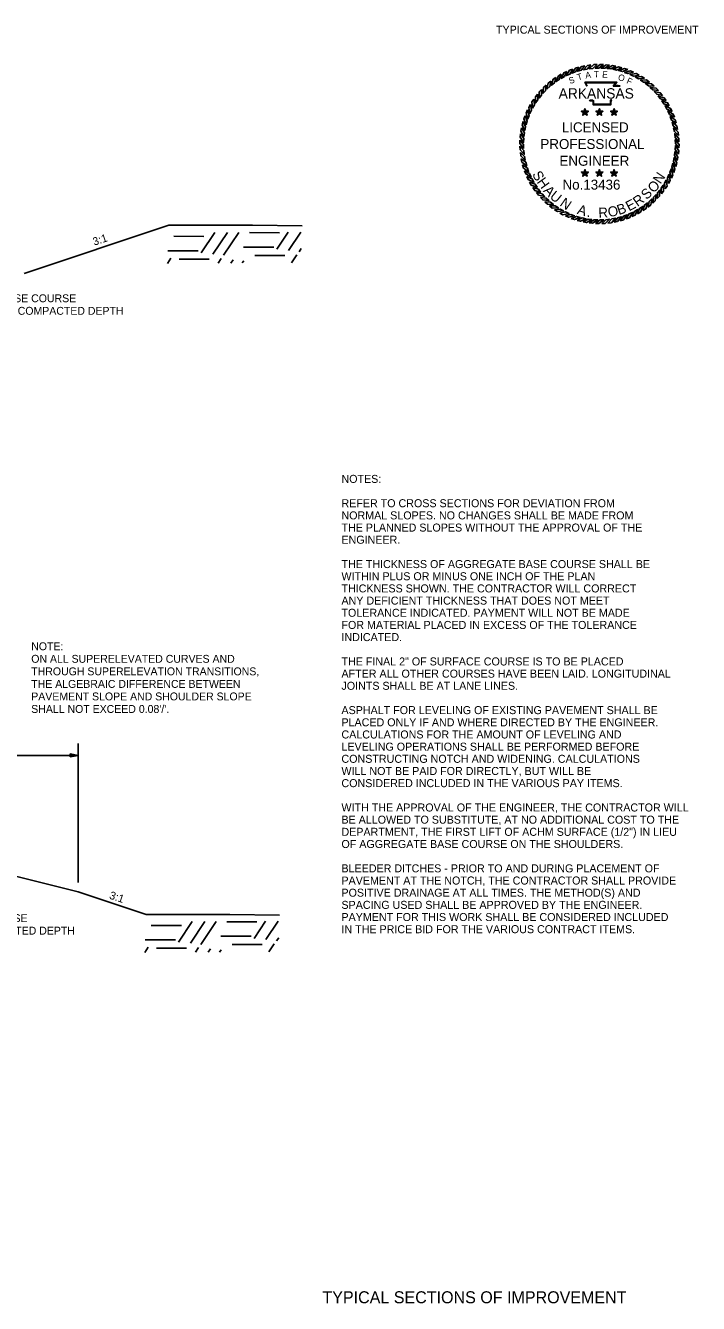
# Model space of a CAD drawing. Extents: x 1398183 to 1398373, y 1967240 to 1968889.
# Drawn here: x 1398285.9 to 1398336.4, y 1967550.4 to 1967646.2 of the extents above; entities that cross this region are included whole.
import ezdxf

# ---------------------------------------------------------------- set-up
doc = ezdxf.new("R2010")
doc.units = 0
for name, color, linetype in [('1', 7, 'Continuous'), ('10', 7, 'Continuous'), ('19', 7, 'Continuous'), ('42', 7, 'Continuous'), ('60', 7, 'Continuous'), ('9', 7, 'Continuous'), ('G-ANNO-SYMB', 7, 'Continuous')]:
    doc.layers.add(name, color=color, linetype=linetype)

msp = doc.modelspace()

# ---------------------------------------------------------------- linework, layer by layer
at = {"layer": '19'}
for p, q in [((1398285.838, 1967627.617), (1398296.678, 1967631.23)), ((1398289.88, 1967581.96), (1398289.88, 1967592.368)), ((1398289.88, 1967591.492), (1398265.88, 1967591.492)), ((1398289.28, 1967591.597), (1398289.28, 1967591.387)), ((1398289.88, 1967591.492), (1398289.28, 1967591.597)), ((1398289.72, 1967591.507), (1398289.28, 1967591.542)), ((1398289.28, 1967591.387), (1398289.88, 1967591.492)), ((1398289.28, 1967591.437), (1398289.72, 1967591.477)), ((1398273.88, 1967585.264), (1398289.88, 1967581.264)), ((1398289.88, 1967581.264), (1398294.981, 1967579.564))]:
    msp.add_line(p, q, dxfattribs=at)
at = {"layer": '42'}
for points in [[(1398296.678, 1967631.23), (1398302.963, 1967631.23), (1398306.679, 1967631.18)], [(1398294.981, 1967579.564), (1398301.267, 1967579.564), (1398304.983, 1967579.513)]]:
    msp.add_lwpolyline(points, dxfattribs=at)
at = {"layer": '9'}
for p, q in [((1398300.132, 1967630.692), (1398299.109, 1967629.158)), ((1398301.084, 1967630.698), (1398300, 1967629.071)), ((1398301.944, 1967630.702), (1398300.798, 1967628.982)), ((1398304.997, 1967630.675), (1398302.735, 1967630.681)), ((1398305.643, 1967630.723), (1398304.781, 1967629.431)), ((1398306.595, 1967630.728), (1398305.672, 1967629.343)), ((1398299.325, 1967630.402), (1398297.063, 1967630.408)), ((1398304.558, 1967629.597), (1398302.296, 1967629.603)), ((1398296.85, 1967628.775), (1398296.585, 1967628.378)), ((1398298.886, 1967629.324), (1398296.624, 1967629.33)), ((1398299.724, 1967628.698), (1398297.462, 1967628.704)), ((1398300.614, 1967628.74), (1398300.386, 1967628.399)), ((1398301.504, 1967628.652), (1398301.339, 1967628.405)), ((1398305.396, 1967628.971), (1398303.134, 1967628.977)), ((1398306.285, 1967629.013), (1398305.897, 1967628.43)), ((1398306.623, 1967629.486), (1398306.469, 1967629.255)), ((1398302.302, 1967628.564), (1398302.199, 1967628.41)), ((1398298.436, 1967579.026), (1398297.413, 1967577.492)), ((1398299.388, 1967579.031), (1398298.303, 1967577.404)), ((1398300.248, 1967579.036), (1398299.101, 1967577.316)), ((1398303.3, 1967579.009), (1398301.038, 1967579.015)), ((1398303.946, 1967579.057), (1398303.085, 1967577.765)), ((1398304.899, 1967579.062), (1398303.975, 1967577.677)), ((1398297.629, 1967578.736), (1398295.367, 1967578.742)), ((1398302.861, 1967577.93), (1398300.6, 1967577.936)), ((1398295.153, 1967577.108), (1398294.889, 1967576.712)), ((1398297.19, 1967577.658), (1398294.928, 1967577.664)), ((1398298.027, 1967577.032), (1398295.765, 1967577.037)), ((1398298.917, 1967577.074), (1398298.69, 1967576.733)), ((1398299.808, 1967576.986), (1398299.642, 1967576.738)), ((1398303.699, 1967577.304), (1398301.437, 1967577.31)), ((1398304.589, 1967577.347), (1398304.201, 1967576.764)), ((1398304.927, 1967577.819), (1398304.773, 1967577.589)), ((1398300.605, 1967576.898), (1398300.502, 1967576.743))]:
    msp.add_line(p, q, dxfattribs=at)
at = {"layer": 'G-ANNO-SYMB'}
for points in [[(1398327.422, 1967643.085), (1398327.176, 1967643.012), (1398326.92, 1967642.633), (1398327.181, 1967642.727)], [(1398327.879, 1967643.189), (1398327.628, 1967643.136), (1398327.343, 1967642.778), (1398327.61, 1967642.852)], [(1398328.342, 1967643.257), (1398328.088, 1967643.225), (1398327.776, 1967642.89), (1398328.048, 1967642.942)], [(1398328.81, 1967643.289), (1398328.553, 1967643.276), (1398328.216, 1967642.967), (1398328.492, 1967642.998)], [(1398329.278, 1967643.284), (1398329.021, 1967643.292), (1398328.661, 1967643.01), (1398328.938, 1967643.019)], [(1398329.745, 1967643.242), (1398329.489, 1967643.27), (1398329.108, 1967643.017), (1398329.385, 1967643.004)], [(1398330.206, 1967643.164), (1398329.954, 1967643.212), (1398329.554, 1967642.99), (1398329.829, 1967642.955)], [(1398330.661, 1967643.05), (1398330.413, 1967643.117), (1398329.997, 1967642.927), (1398330.268, 1967642.871)], [(1398325.719, 1967642.321), (1398325.507, 1967642.177), (1398325.381, 1967641.737), (1398325.6, 1967641.907)], [(1398326.121, 1967642.562), (1398325.898, 1967642.434), (1398325.738, 1967642.006), (1398325.97, 1967642.158)], [(1398326.54, 1967642.77), (1398326.309, 1967642.66), (1398326.115, 1967642.246), (1398326.358, 1967642.379)], [(1398326.975, 1967642.945), (1398326.735, 1967642.853), (1398326.51, 1967642.455), (1398326.763, 1967642.569)], [(1398331.105, 1967642.901), (1398330.863, 1967642.987), (1398330.433, 1967642.83), (1398330.699, 1967642.753)], [(1398331.535, 1967642.717), (1398331.301, 1967642.822), (1398330.861, 1967642.699), (1398331.12, 1967642.601)], [(1398331.951, 1967642.5), (1398331.725, 1967642.622), (1398331.277, 1967642.535), (1398331.527, 1967642.417)], [(1398332.347, 1967642.251), (1398332.132, 1967642.391), (1398331.678, 1967642.339), (1398331.919, 1967642.202)], [(1398332.723, 1967641.971), (1398332.52, 1967642.128), (1398332.063, 1967642.112), (1398332.292, 1967641.956)], [(1398324.643, 1967641.422), (1398324.471, 1967641.232), (1398324.451, 1967640.775), (1398324.624, 1967640.991)], [(1398324.977, 1967641.75), (1398324.791, 1967641.573), (1398324.735, 1967641.12), (1398324.925, 1967641.322)], [(1398325.337, 1967642.05), (1398325.137, 1967641.889), (1398325.046, 1967641.441), (1398325.251, 1967641.628)], [(1398333.076, 1967641.663), (1398332.886, 1967641.835), (1398332.429, 1967641.855), (1398332.646, 1967641.682)], [(1398333.404, 1967641.328), (1398333.228, 1967641.515), (1398332.774, 1967641.571), (1398332.976, 1967641.381)], [(1398333.704, 1967640.969), (1398333.543, 1967641.169), (1398333.095, 1967641.26), (1398333.282, 1967641.055)], [(1398323.806, 1967640.296), (1398323.683, 1967640.071), (1398323.771, 1967639.622), (1398323.888, 1967639.873)], [(1398324.055, 1967640.693), (1398323.915, 1967640.478), (1398323.967, 1967640.024), (1398324.104, 1967640.265)], [(1398324.335, 1967641.069), (1398324.178, 1967640.866), (1398324.194, 1967640.409), (1398324.35, 1967640.638)], [(1398333.976, 1967640.587), (1398333.831, 1967640.799), (1398333.391, 1967640.925), (1398333.561, 1967640.706)], [(1398334.216, 1967640.185), (1398334.088, 1967640.407), (1398333.66, 1967640.568), (1398333.812, 1967640.336)], [(1398334.424, 1967639.765), (1398334.314, 1967639.997), (1398333.9, 1967640.19), (1398334.034, 1967639.948)], [(1398323.405, 1967639.45), (1398323.319, 1967639.209), (1398323.475, 1967638.779), (1398323.553, 1967639.045)], [(1398323.589, 1967639.881), (1398323.484, 1967639.647), (1398323.606, 1967639.206), (1398323.704, 1967639.466)], [(1398327.889, 1967639.701), (1398327.828, 1967639.786), (1398327.63, 1967639.786), (1398327.79, 1967639.669)], [(1398327.889, 1967639.701), (1398327.79, 1967639.669), (1398327.729, 1967639.481), (1398327.889, 1967639.597)], [(1398327.889, 1967639.701), (1398327.95, 1967639.786), (1398327.889, 1967639.974), (1398327.828, 1967639.786)], [(1398327.889, 1967639.701), (1398327.988, 1967639.669), (1398328.148, 1967639.786), (1398327.95, 1967639.786)], [(1398327.889, 1967639.701), (1398327.889, 1967639.597), (1398328.049, 1967639.481), (1398327.988, 1967639.669)], [(1398328.98, 1967639.701), (1398328.919, 1967639.786), (1398328.721, 1967639.786), (1398328.881, 1967639.669)], [(1398328.98, 1967639.701), (1398328.881, 1967639.669), (1398328.82, 1967639.481), (1398328.98, 1967639.597)], [(1398328.98, 1967639.701), (1398329.041, 1967639.786), (1398328.98, 1967639.974), (1398328.919, 1967639.786)], [(1398328.98, 1967639.701), (1398329.079, 1967639.669), (1398329.239, 1967639.786), (1398329.041, 1967639.786)], [(1398328.98, 1967639.701), (1398328.98, 1967639.597), (1398329.14, 1967639.481), (1398329.079, 1967639.669)], [(1398330.071, 1967639.701), (1398330.01, 1967639.786), (1398329.812, 1967639.786), (1398329.972, 1967639.669)], [(1398330.071, 1967639.701), (1398329.972, 1967639.669), (1398329.911, 1967639.481), (1398330.071, 1967639.597)], [(1398330.071, 1967639.701), (1398330.132, 1967639.786), (1398330.071, 1967639.974), (1398330.01, 1967639.786)], [(1398330.071, 1967639.701), (1398330.17, 1967639.669), (1398330.33, 1967639.786), (1398330.132, 1967639.786)], [(1398330.071, 1967639.701), (1398330.071, 1967639.597), (1398330.231, 1967639.481), (1398330.17, 1967639.669)], [(1398334.599, 1967639.331), (1398334.508, 1967639.57), (1398334.11, 1967639.796), (1398334.224, 1967639.543)], [(1398334.739, 1967638.884), (1398334.667, 1967639.13), (1398334.288, 1967639.386), (1398334.382, 1967639.125)], [(1398323.141, 1967638.552), (1398323.094, 1967638.3), (1398323.316, 1967637.9), (1398323.35, 1967638.175)], [(1398323.256, 1967639.006), (1398323.189, 1967638.759), (1398323.378, 1967638.343), (1398323.434, 1967638.614)], [(1398334.843, 1967638.427), (1398334.791, 1967638.678), (1398334.433, 1967638.963), (1398334.506, 1967638.695)], [(1398334.912, 1967637.964), (1398334.879, 1967638.218), (1398334.544, 1967638.53), (1398334.596, 1967638.258)], [(1398323.022, 1967637.624), (1398323.014, 1967637.367), (1398323.296, 1967637.007), (1398323.287, 1967637.284)], [(1398323.063, 1967638.09), (1398323.036, 1967637.835), (1398323.288, 1967637.454), (1398323.301, 1967637.731)], [(1398334.944, 1967637.496), (1398334.931, 1967637.752), (1398334.622, 1967638.09), (1398334.652, 1967637.814)], [(1398334.939, 1967637.028), (1398334.946, 1967637.284), (1398334.664, 1967637.645), (1398334.673, 1967637.368)], [(1398323.017, 1967637.155), (1398323.029, 1967636.899), (1398323.338, 1967636.562), (1398323.308, 1967636.837)], [(1398323.048, 1967636.688), (1398323.081, 1967636.433), (1398323.416, 1967636.122), (1398323.364, 1967636.394)], [(1398334.704, 1967635.645), (1398334.771, 1967635.893), (1398334.582, 1967636.309), (1398334.526, 1967636.037)], [(1398334.819, 1967636.099), (1398334.866, 1967636.351), (1398334.644, 1967636.751), (1398334.61, 1967636.476)], [(1398334.897, 1967636.561), (1398334.924, 1967636.816), (1398334.672, 1967637.198), (1398334.659, 1967636.921)], [(1398323.117, 1967636.224), (1398323.169, 1967635.973), (1398323.527, 1967635.689), (1398323.454, 1967635.956)], [(1398323.221, 1967635.768), (1398323.293, 1967635.522), (1398323.672, 1967635.266), (1398323.579, 1967635.527)], [(1398327.889, 1967635.133), (1398327.95, 1967635.217), (1398327.889, 1967635.406), (1398327.828, 1967635.217)], [(1398328.98, 1967635.133), (1398329.041, 1967635.217), (1398328.98, 1967635.406), (1398328.919, 1967635.217)], [(1398330.071, 1967635.133), (1398330.132, 1967635.217), (1398330.071, 1967635.406), (1398330.01, 1967635.217)], [(1398334.371, 1967634.77), (1398334.476, 1967635.004), (1398334.354, 1967635.445), (1398334.256, 1967635.186)], [(1398334.555, 1967635.201), (1398334.641, 1967635.443), (1398334.485, 1967635.872), (1398334.407, 1967635.606)], [(1398323.361, 1967635.321), (1398323.452, 1967635.081), (1398323.85, 1967634.856), (1398323.736, 1967635.108)], [(1398323.536, 1967634.886), (1398323.646, 1967634.654), (1398324.06, 1967634.461), (1398323.926, 1967634.704)], [(1398323.744, 1967634.466), (1398323.872, 1967634.244), (1398324.3, 1967634.084), (1398324.148, 1967634.315)], [(1398327.889, 1967635.133), (1398327.828, 1967635.217), (1398327.63, 1967635.217), (1398327.79, 1967635.101)], [(1398327.889, 1967635.133), (1398327.79, 1967635.101), (1398327.729, 1967634.913), (1398327.889, 1967635.029)], [(1398327.889, 1967635.133), (1398327.988, 1967635.101), (1398328.148, 1967635.217), (1398327.95, 1967635.217)], [(1398327.889, 1967635.133), (1398327.889, 1967635.029), (1398328.049, 1967634.913), (1398327.988, 1967635.101)], [(1398328.98, 1967635.133), (1398328.919, 1967635.217), (1398328.721, 1967635.217), (1398328.881, 1967635.101)], [(1398328.98, 1967635.133), (1398328.881, 1967635.101), (1398328.82, 1967634.913), (1398328.98, 1967635.029)], [(1398328.98, 1967635.133), (1398329.079, 1967635.101), (1398329.239, 1967635.217), (1398329.041, 1967635.217)], [(1398328.98, 1967635.133), (1398328.98, 1967635.029), (1398329.14, 1967634.913), (1398329.079, 1967635.101)], [(1398330.071, 1967635.133), (1398330.01, 1967635.217), (1398329.812, 1967635.217), (1398329.972, 1967635.101)], [(1398330.071, 1967635.133), (1398329.972, 1967635.101), (1398329.911, 1967634.913), (1398330.071, 1967635.029)], [(1398330.071, 1967635.133), (1398330.17, 1967635.101), (1398330.33, 1967635.217), (1398330.132, 1967635.217)], [(1398330.071, 1967635.133), (1398330.071, 1967635.029), (1398330.231, 1967634.913), (1398330.17, 1967635.101)], [(1398333.905, 1967633.958), (1398334.045, 1967634.173), (1398333.993, 1967634.628), (1398333.856, 1967634.387)], [(1398334.154, 1967634.355), (1398334.277, 1967634.58), (1398334.19, 1967635.029), (1398334.072, 1967634.778)], [(1398323.984, 1967634.064), (1398324.129, 1967633.853), (1398324.569, 1967633.727), (1398324.399, 1967633.946)], [(1398324.256, 1967633.682), (1398324.417, 1967633.483), (1398324.865, 1967633.392), (1398324.678, 1967633.597)], [(1398332.983, 1967632.902), (1398333.169, 1967633.078), (1398333.225, 1967633.532), (1398333.035, 1967633.33)], [(1398333.317, 1967633.229), (1398333.49, 1967633.42), (1398333.509, 1967633.877), (1398333.336, 1967633.66)], [(1398333.625, 1967633.582), (1398333.782, 1967633.786), (1398333.766, 1967634.243), (1398333.61, 1967634.013)], [(1398324.556, 1967633.323), (1398324.732, 1967633.137), (1398325.186, 1967633.081), (1398324.984, 1967633.271)], [(1398324.884, 1967632.988), (1398325.074, 1967632.816), (1398325.531, 1967632.796), (1398325.314, 1967632.969)], [(1398325.237, 1967632.68), (1398325.44, 1967632.524), (1398325.897, 1967632.54), (1398325.668, 1967632.695)], [(1398331.839, 1967632.09), (1398332.062, 1967632.217), (1398332.222, 1967632.646), (1398331.99, 1967632.493)], [(1398332.241, 1967632.33), (1398332.453, 1967632.475), (1398332.579, 1967632.914), (1398332.36, 1967632.745)], [(1398332.623, 1967632.601), (1398332.823, 1967632.762), (1398332.914, 1967633.21), (1398332.709, 1967633.024)], [(1398325.613, 1967632.401), (1398325.828, 1967632.261), (1398326.282, 1967632.312), (1398326.041, 1967632.45)], [(1398326.009, 1967632.152), (1398326.235, 1967632.029), (1398326.684, 1967632.116), (1398326.433, 1967632.234)], [(1398326.425, 1967631.935), (1398326.659, 1967631.83), (1398327.099, 1967631.952), (1398326.84, 1967632.05)], [(1398326.855, 1967631.751), (1398327.097, 1967631.665), (1398327.527, 1967631.821), (1398327.261, 1967631.898)], [(1398327.299, 1967631.601), (1398327.547, 1967631.534), (1398327.963, 1967631.724), (1398327.692, 1967631.78)], [(1398327.754, 1967631.487), (1398328.006, 1967631.44), (1398328.406, 1967631.662), (1398328.131, 1967631.696)], [(1398328.216, 1967631.409), (1398328.471, 1967631.382), (1398328.852, 1967631.634), (1398328.575, 1967631.647)], [(1398328.682, 1967631.367), (1398328.939, 1967631.36), (1398329.299, 1967631.641), (1398329.022, 1967631.633)], [(1398329.151, 1967631.362), (1398329.407, 1967631.375), (1398329.744, 1967631.684), (1398329.468, 1967631.653)], [(1398329.618, 1967631.394), (1398329.872, 1967631.427), (1398330.184, 1967631.761), (1398329.912, 1967631.709)], [(1398330.081, 1967631.462), (1398330.332, 1967631.515), (1398330.617, 1967631.873), (1398330.35, 1967631.8)], [(1398330.538, 1967631.567), (1398330.784, 1967631.639), (1398331.04, 1967632.018), (1398330.779, 1967631.924)], [(1398330.985, 1967631.707), (1398331.225, 1967631.798), (1398331.45, 1967632.196), (1398331.197, 1967632.082)], [(1398331.42, 1967631.881), (1398331.651, 1967631.991), (1398331.845, 1967632.406), (1398331.602, 1967632.272)]]:
    msp.add_lwpolyline(points, close=True, dxfattribs=at)
for points in [[(1398328.024, 1967641.656), (1398327.885, 1967641.957), (1398330.292, 1967641.958), (1398330.09, 1967641.706), (1398330.254, 1967641.708), (1398330.391, 1967641.71), (1398330.527, 1967641.695)], [(1398328.059, 1967641.672), (1398327.945, 1967641.919), (1398330.212, 1967641.92), (1398330.011, 1967641.667), (1398330.254, 1967641.67), (1398330.389, 1967641.671), (1398330.523, 1967641.657)], [(1398329.912, 1967640.647), (1398329.871, 1967640.614), (1398329.858, 1967640.564), (1398329.844, 1967640.439), (1398329.844, 1967640.273), (1398328.501, 1967640.273), (1398328.501, 1967640.497), (1398328.501, 1967640.547), (1398328.446, 1967640.564), (1398328.255, 1967640.564), (1398328.221, 1967640.616)], [(1398329.888, 1967640.677), (1398329.838, 1967640.636), (1398329.82, 1967640.571), (1398329.806, 1967640.441), (1398329.806, 1967640.311), (1398328.539, 1967640.311), (1398328.539, 1967640.497), (1398328.539, 1967640.576), (1398328.452, 1967640.602), (1398328.276, 1967640.602), (1398328.253, 1967640.637)]]:
    msp.add_lwpolyline(points, dxfattribs=at)

# ---------------------------------------------------------------- texts
at = {"layer": '1'}
msp.add_text('TYPICAL SECTIONS OF IMPROVEMENT', height=0.6, dxfattribs=at).set_placement((1398321.219, 1967645.599))
at = {"layer": '10'}
for rotation, p in [(18.43495, (1398291.099, 1967629.701)), (341.58682, (1398292.185, 1967580.761))]:
    msp.add_text('3:1', height=0.59, rotation=rotation, dxfattribs=at).set_placement(p)
at = {"layer": '19'}
for s, p in [('AGGREGATE BASE COURSE', (1398278.826, 1967625.464)), ('(CLASS 7) - VAR. COMPACTED DEPTH', (1398278.826, 1967624.524)), ('AGGREGATE BASE COURSE', (1398275.18, 1967578.992)), ('(CLASS 7) - VAR. COMPACTED DEPTH', (1398275.18, 1967578.052))]:
    msp.add_text(s, height=0.59001, rotation=360, dxfattribs=at).set_placement(p)
for s, height, p in [('NOTES:', 0.6, (1398309.634, 1967611.919)), ('REFER TO CROSS SECTIONS FOR DEVIATION FROM', 0.6, (1398309.634, 1967610.094)), ('NORMAL SLOPES. NO CHANGES SHALL BE MADE FROM ', 0.6, (1398309.634, 1967609.182)), ('THE PLANNED SLOPES WITHOUT THE APPROVAL OF THE', 0.6, (1398309.634, 1967608.269)), ('ENGINEER.', 0.6, (1398309.634, 1967607.357)), ('THE THICKNESS OF AGGREGATE BASE COURSE SHALL BE', 0.6, (1398309.634, 1967605.532)), ('WITHIN PLUS OR MINUS ONE INCH OF THE PLAN ', 0.6, (1398309.634, 1967604.619)), ('THICKNESS SHOWN. THE CONTRACTOR WILL CORRECT', 0.6, (1398309.634, 1967603.707)), ('ANY DEFICIENT THICKNESS THAT DOES NOT MEET', 0.6, (1398309.634, 1967602.794)), ('TOLERANCE INDICATED. PAYMENT WILL NOT BE MADE', 0.6, (1398309.634, 1967601.882)), ('FOR MATERIAL PLACED IN EXCESS OF THE TOLERANCE', 0.6, (1398309.634, 1967600.969)), ('NOTE:', 0.59, (1398286.374, 1967599.373)), ('INDICATED.', 0.6, (1398309.634, 1967600.057)), ('ON ALL SUPERELEVATED CURVES AND', 0.59001, (1398286.374, 1967598.433)), ('THROUGH SUPERELEVATION TRANSITIONS,', 0.59001, (1398286.374, 1967597.493)), ('THE FINAL 2" OF SURFACE COURSE IS TO BE PLACED', 0.6, (1398309.634, 1967598.232)), ('THE ALGEBRAIC DIFFERENCE BETWEEN', 0.59001, (1398286.374, 1967596.553)), ('AFTER ALL OTHER COURSES HAVE BEEN LAID. LONGITUDINAL', 0.6, (1398309.634, 1967597.319)), ('PAVEMENT SLOPE AND SHOULDER SLOPE', 0.59001, (1398286.374, 1967595.613)), ('JOINTS SHALL BE AT LANE LINES.', 0.6, (1398309.634, 1967596.407)), ("SHALL NOT EXCEED 0.08'/'.", 0.59001, (1398286.374, 1967594.673)), ('ASPHALT FOR LEVELING OF EXISTING PAVEMENT SHALL BE', 0.6, (1398309.634, 1967594.582)), ('PLACED ONLY IF AND WHERE DIRECTED BY THE ENGINEER.', 0.6, (1398309.634, 1967593.669)), ('CALCULATIONS FOR THE AMOUNT OF LEVELING AND', 0.6, (1398309.634, 1967592.757)), ('LEVELING OPERATIONS SHALL BE PERFORMED BEFORE ', 0.6, (1398309.634, 1967591.844)), ('CONSTRUCTING NOTCH AND WIDENING. CALCULATIONS', 0.6, (1398309.634, 1967590.932)), ('WILL NOT BE PAID FOR DIRECTLY, BUT WILL BE', 0.6, (1398309.634, 1967590.019)), ('CONSIDERED INCLUDED IN THE VARIOUS PAY ITEMS.', 0.6, (1398309.634, 1967589.107)), ('WITH THE APPROVAL OF THE ENGINEER, THE CONTRACTOR WILL', 0.6, (1398309.634, 1967587.282)), ('BE ALLOWED TO SUBSTITUTE, AT NO ADDITIONAL COST TO THE', 0.6, (1398309.634, 1967586.369)), ('DEPARTMENT, THE FIRST LIFT OF ACHM SURFACE (1/2") IN LIEU', 0.6, (1398309.634, 1967585.457)), ('OF AGGREGATE BASE COURSE ON THE SHOULDERS.', 0.6, (1398309.634, 1967584.544)), ('BLEEDER DITCHES - PRIOR TO AND DURING PLACEMENT OF', 0.6, (1398309.634, 1967582.719)), ('PAVEMENT AT THE NOTCH, THE CONTRACTOR SHALL PROVIDE', 0.6, (1398309.634, 1967581.807)), ('POSITIVE DRAINAGE AT ALL TIMES. THE METHOD(S) AND', 0.6, (1398309.634, 1967580.894)), ('SPACING USED SHALL BE APPROVED BY THE ENGINEER.', 0.6, (1398309.634, 1967579.982)), ('PAYMENT FOR THIS WORK SHALL BE CONSIDERED INCLUDED', 0.6, (1398309.634, 1967579.069)), ('IN THE PRICE BID FOR THE VARIOUS CONTRACT ITEMS.', 0.6, (1398309.634, 1967578.157))]:
    msp.add_text(s, height=height, dxfattribs=at).set_placement(p)
at = {"layer": '60'}
msp.add_text('TYPICAL SECTIONS OF IMPROVEMENT', height=0.9, dxfattribs=at).set_placement((1398308.207, 1967550.41))
at = {"layer": 'G-ANNO-SYMB'}
for s, height, rotation, p in [('S', 0.475, 19.77256, (1398326.771, 1967641.814)), ('T', 0.475, 16.90148, (1398327.375, 1967642.085)), ('A', 0.475, 8.67877, (1398327.951, 1967642.235)), ('T', 0.475, 1.47887, (1398328.564, 1967642.329)), ('E', 0.475, 356.67203, (1398329.171, 1967642.315)), ('O', 0.475, 341.2218, (1398330.324, 1967642.152)), ('F', 0.475, 335.36282, (1398330.964, 1967641.902)), ('S', 0.75, 298.16364, (1398323.912, 1967635.066)), ('H', 0.75, 305.61905, (1398324.254, 1967634.478)), ('O', 0.75, 44.77573, (1398333.033, 1967633.607)), ('N', 0.75, 56.10067, (1398333.554, 1967634.282)), ('A', 0.75, 313.44722, (1398324.73, 1967633.794)), ('U', 0.75, 320.90262, (1398325.198, 1967633.305)), ('R', 0.75, 35.65967, (1398331.828, 1967632.6)), ('S', 0.75, 43.48784, (1398332.518, 1967633.11)), ('N', 0.75, 324.93262, (1398325.954, 1967632.746)), ('A', 0.75, 343.09908, (1398327.261, 1967632.103)), ('R', 0.75, 3.22866, (1398328.918, 1967631.789)), ('O', 0.75, 11.42961, (1398329.685, 1967631.838)), ('B', 0.75, 18.88501, (1398330.437, 1967631.997)), ('E', 0.75, 27.83149, (1398331.194, 1967632.268)), ('.', 0.75, 351.30002, (1398327.998, 1967631.884))]:
    msp.add_text(s, height=height, rotation=rotation, dxfattribs=at).set_placement(p)
for s, height, p in [('ARKANSAS', 0.7747, (1398325.918, 1967640.734)), ('LICENSED', 0.75, (1398326.159, 1967638.205)), ('PROFESSIONAL', 0.75, (1398324.551, 1967636.951)), ('ENGINEER', 0.75, (1398325.98, 1967635.696)), ('No.13436', 0.747, (1398326.217, 1967633.909))]:
    msp.add_text(s, height=height, dxfattribs=at).set_placement(p)

doc.saveas('drawing.dxf')
